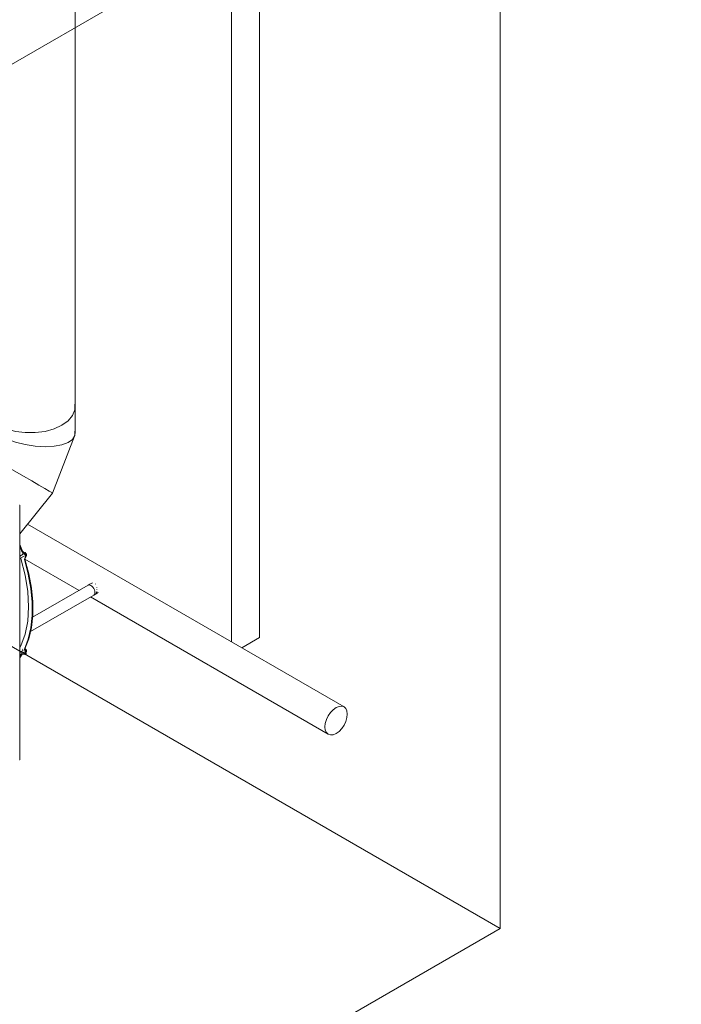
# Model space of a CAD drawing. Header units: metres. Extents: x -54598 to 1827199, y -329446 to -256744.
# Tile 285 of 474: x 205440 to 208760, y -304128 to -299186. Entities that reach past the tile are written whole.
import ezdxf

# ---------------------------------------------------------------- set-up
doc = ezdxf.new("R2010")
doc.units = ezdxf.units.M
for name, color, linetype, lineweight in [('A-WALL', 113, 'Continuous', 20), ('G-ANNO-SYMB', 7, 'Continuous', 9), ('G-IMPT', 8, 'Continuous', 9), ('M-EQPM', 7, 'Continuous', 20), ('M-HVAC-DUCT', 70, 'Continuous', 20), ('P-PIPE', 7, 'Continuous', 20)]:
    doc.layers.add(name, color=color, linetype=linetype, lineweight=lineweight)
doc.styles.add('ISO_1.0', font='isocpeur.ttf')

# ---------------------------------------------------------------- blocks, each defined once
blk = doc.blocks.new('PREXTHERM RSW 1890 - Гайка 12_dwg-571543-aks33')
at = {"layer": 'G-IMPT'}
for p, q in [((27598.1, -7314.4), (27596.9, -7315.2)), ((27599.4, -7324.7), (27604.2, -7322)), ((27601.3, -7331.7), (27604.2, -7330))]:
    blk.add_line(p, q, dxfattribs=at)
for points in [[(27598.1, -7314.4, 0), (27601.7, -7317.9, 0), (27604.2, -7322, 0)], [(27604.2, -7322, 0), (27604.7, -7325.7, 0), (27604.2, -7330, 0)]]:
    blk.add_polyline3d(points, dxfattribs=at)
blk = doc.blocks.new('PREXTHERM RSW 1890 - Гайка 12_dwg-V227-aks33')
at = {"layer": 'G-IMPT'}
for p, q in [((27598.1, -6832), (27593.9, -6834.5)), ((27598.6, -6846.3), (27598.7, -6845.3)), ((27599.9, -6850.1), (27604.2, -6847.6)), ((27600.6, -6841.6), (27604.2, -6839.6))]:
    blk.add_line(p, q, dxfattribs=at)
for points in [[(27592.1, -6832.6, 0), (27595.6, -6832, 0), (27598.1, -6832, 0)], [(27598.1, -6832, 0), (27601.7, -6835.5, 0), (27604.2, -6839.6, 0)], [(27604.2, -6839.6, 0), (27604.7, -6843.3, 0), (27604.2, -6847.6, 0)]]:
    blk.add_polyline3d(points, dxfattribs=at)
blk = doc.blocks.new('PREXTHERM RSW 1890 - PREXTHERM RSW 1890-566327-aks33')
at = {"layer": 'M-EQPM'}
for p, q in [((27570.5, -6594.6), (27570.5, -6617.8)), ((27570.5, -6619.1), (27570.5, -7871.9)), ((27581, -6826), (27571.2, -6799.3)), ((27571.3, -6790.4), (27583.8, -6824.4)), ((27587.8, -6840.3), (27570.5, -6850.3)), ((27570.5, -6861.8), (27592.8, -6849)), ((27571.1, -6846.8), (27572.5, -6851.1)), ((27583.8, -6824.4), (27581, -6826)), ((27596.2, -6841.2), (27581, -6826)), ((27583.8, -6824.4), (27599, -6839.6)), ((27586.4, -6834.7), (27585, -6835.5)), ((27594, -6865.9), (27599.6, -6851.5)), ((27594, -6865.9), (27596.8, -6864.2)), ((27595.5, -6853.7), (27596.9, -6852.9)), ((27602.4, -6849.9), (27596.8, -6864.2)), ((27587.8, -7322.7), (27570.5, -7332.7)), ((27570.5, -7344.2), (27592.8, -7331.4)), ((27571.2, -7356.9), (27581, -7341.4)), ((27582.6, -7341.8), (27571.3, -7359.3)), ((27581, -7341.4), (27596.2, -7343.8)), ((27586.4, -7317.1), (27585, -7317.9)), ((27594, -7316.6), (27596.8, -7315)), ((27599.6, -7337.4), (27594, -7316.6)), ((27595.5, -7336.1), (27596.9, -7335.3)), ((27596.8, -7315), (27602.4, -7335.8)), ((27598.2, -7343.5), (27601.1, -7341.8)), ((27600.1, -7327.1), (27601.3, -7326.5))]:
    blk.add_line(p, q, dxfattribs=at)
for points in [[(27569.9, -6593.6, 0), (27570.1, -6593.7, 0), (27570.2, -6593.9, 0), (27570.3, -6594, 0), (27570.4, -6594.2, 0), (27570.5, -6594.4, 0), (27570.5, -6594.6, 0)], [(27570.1, -6618.2, 0), (27570.2, -6618.3, 0), (27570.3, -6618.5, 0), (27570.4, -6618.7, 0), (27570.5, -6618.9, 0), (27570.5, -6619.1, 0)], [(27570.5, -6617.8, 0), (27570.5, -6617.9, 0), (27570.4, -6618.1, 0), (27570.3, -6618.1, 0)], [(27574.6, -6857.9, 0), (27575.9, -6861.9, 0), (27597.6, -6945.1, 0), (27610.8, -7026.1, 0), (27615.2, -7103.4, 0)], [(27594, -7316.6, 0), (27613.5, -7265.7, 0), (27626.7, -7208.9, 0), (27633.3, -7147, 0), (27633.3, -7080.9, 0), (27626.7, -7011.3, 0), (27613.5, -6939.3, 0), (27594, -6865.9, 0)], [(27599.6, -6851.5, 0), (27599.9, -6850, 0), (27599.8, -6848.3, 0), (27599.4, -6846.4, 0), (27598.6, -6844.5, 0), (27597.5, -6842.7, 0), (27596.2, -6841.2, 0)], [(27596.8, -6864.2, 0), (27616.4, -6937.7, 0), (27629.5, -7009.7, 0), (27636.2, -7079.2, 0), (27636.2, -7145.4, 0), (27629.5, -7207.3, 0), (27616.4, -7264.1, 0), (27596.8, -7315, 0)], [(27599, -6839.6, 0), (27600.3, -6841.1, 0), (27601.4, -6842.9, 0), (27602.2, -6844.8, 0), (27602.6, -6846.6, 0), (27602.7, -6848.4, 0), (27602.4, -6849.9, 0)], [(27615.2, -7103.4, 0), (27610.8, -7175.6, 0), (27597.6, -7241.4, 0), (27575.9, -7299.4, 0), (27571.1, -7309, 0)], [(27596.2, -7343.8, 0), (27597.5, -7343.8, 0), (27598.6, -7343.2, 0), (27599.4, -7342.3, 0), (27599.8, -7340.9, 0), (27599.9, -7339.2, 0), (27599.6, -7337.4, 0)], [(27602.4, -7335.8, 0), (27602.7, -7337.6, 0), (27602.6, -7339.3, 0), (27602.2, -7340.6, 0), (27601.4, -7341.6, 0), (27600.3, -7342.1, 0), (27599, -7342.2, 0)], [(27570.5, -7871.9, 0), (27570.5, -7872.1, 0), (27570.4, -7872.2, 0), (27570.3, -7872.3, 0)]]:
    blk.add_polyline3d(points, dxfattribs=at)
for name in ['PREXTHERM RSW 1890 - Гайка 12_dwg-V227-aks33', 'PREXTHERM RSW 1890 - Гайка 12_dwg-571543-aks33']:
    blk.add_blockref(name, (0, 0))
blk = doc.blocks.new('ADSK_СтальСварка_Врезка - Врезка стальная-734108-aks33')
at = {"layer": 'P-PIPE', "color": 22}
for p, q in [((27922.6, -6990.3), (27913.6, -6995.5)), ((27935.2, -6983), (27922.6, -6990.3)), ((27942.1, -7044.8), (27951.1, -7039.7)), ((27951.1, -7039.7), (27963.7, -7032.4))]:
    blk.add_line(p, q, dxfattribs=at)
for points in [[(27948, -7031.8, 0), (27947.4, -7025.4, 0), (27945.3, -7018.6, 0), (27942.1, -7011.9, 0), (27938, -7005.8, 0), (27933.1, -7000.7, 0), (27927.9, -6996.9, 0), (27922.7, -6994.7, 0), (27917.8, -6994.2, 0), (27913.6, -6995.5, 0)], [(27942.1, -7044.8, 0), (27945.3, -7041.9, 0), (27947.4, -7037.4, 0), (27948, -7031.8, 0)]]:
    blk.add_polyline3d(points, dxfattribs=at)
blk = doc.blocks.new('ADSK_Отвод_Круглый - Стандарт-697106-aks33')
at = {"layer": 'M-HVAC-DUCT', "color": 5}
for p, q in [((27398.4, -6100.5), (27398.4, -6164.2)), ((27848.4, -6233.8), (27848.4, -6100.5)), ((27401, -6150), (27340.9, -6304.9)), ((27735.3, -6532.6), (27845.7, -6247.9)), ((27340.9, -6304.9), (27290.2, -6368)), ((27570.5, -6737.6), (27735.3, -6532.6))]:
    blk.add_line(p, q, dxfattribs=at)
for points in [[(27399.8, -6086, 0), (27399.8, -6115.1, 0), (27411, -6143.4, 0), (27432.9, -6169.6, 0), (27464.3, -6192.4, 0)], [(27782.5, -6192.4, 0), (27813.9, -6169.6, 0), (27835.7, -6143.4, 0), (27847, -6115.1, 0), (27847, -6086, 0)], [(27464.3, -6241.6, 0), (27432.9, -6220.1, 0), (27411, -6197.5, 0), (27399.8, -6175, 0), (27399.8, -6153.7, 0)], [(27464.3, -6192.4, 0), (27503.7, -6210.5, 0), (27549.1, -6223.1, 0), (27598.2, -6229.6, 0), (27648.6, -6229.6, 0), (27697.7, -6223.1, 0), (27743.1, -6210.5, 0), (27782.5, -6192.4, 0)], [(27847, -6222.9, 0), (27847, -6244.2, 0), (27835.7, -6263.2, 0), (27813.9, -6279, 0), (27782.5, -6290.8, 0)], [(27782.5, -6290.8, 0), (27743.1, -6298, 0), (27697.7, -6300.2, 0), (27648.6, -6297.4, 0), (27598.2, -6289.6, 0), (27549.1, -6277.2, 0), (27503.7, -6261, 0), (27464.3, -6241.6, 0)], [(27421.6, -6351.5, 0), (27389.2, -6332.7, 0), (27364.1, -6318.3, 0), (27347.9, -6308.9, 0), (27341.1, -6305, 0), (27340.9, -6304.9, 0)], [(27697.2, -6510.6, 0), (27667.3, -6493.3, 0), (27630.9, -6472.3, 0), (27589.9, -6448.6, 0), (27546.3, -6423.4, 0), (27502.2, -6398, 0), (27460, -6373.6, 0), (27421.6, -6351.5, 0)], [(27440.5, -6518.2, 0), (27421.1, -6498.9, 0), (27384.3, -6467.8, 0), (27380.6, -6465, 0)], [(27735.1, -6532.5, 0), (27732, -6530.7, 0), (27719.1, -6523.2, 0), (27697.2, -6510.6, 0)]]:
    blk.add_polyline3d(points, dxfattribs=at)
blk = doc.blocks.new('asfdf')
at = {"layer": 'A-WALL'}
for p, q in [((441693, 87014), (441693, 83748)), ((441551.6, 83725.5), (441551.6, 86932.4)), ((441693, 83748), (441602.8, 83696))]:
    blk.add_line(p, q, dxfattribs=at)
at = {"layer": 'G-ANNO-SYMB'}
for p, q in [((434549.1, 83218.5), (442899.8, 88039.8)), ((442899.8, 88039.8), (442899.8, 82286.6)), ((437817.5, 85220.9), (442899.8, 82286.6)), ((434549.1, 77465.4), (442899.8, 82286.6))]:
    blk.add_line(p, q, dxfattribs=at)
at = {"layer": 'M-HVAC-DUCT', "color": 5}
blk.add_line((440766.7, 84904.6), (440766.7, 88201.2), dxfattribs=at)
for points in [[(440765.3, 84919.1, 0), (440765.3, 84890.1, 0), (440754.1, 84861.7, 0), (440732.2, 84835.5, 0), (440700.8, 84812.7, 0)], [(440700.8, 84812.7, 0), (440661.4, 84794.6, 0), (440616, 84782, 0), (440566.9, 84775.5, 0), (440516.5, 84775.5, 0), (440467.4, 84782, 0), (440422, 84794.6, 0), (440382.6, 84812.7, 0)]]:
    blk.add_polyline3d(points, dxfattribs=at)
at = {"layer": 'P-PIPE', "color": 22}
for p, q in [((442116.5, 83399.4), (440527.9, 84316.5)), ((440515.4, 84140.2), (440786.7, 83983.5)), ((440853.6, 84022.1), (440847, 84018.3)), ((440847, 84018.3), (440852.9, 84020.7)), ((440868.8, 84016.6), (440870, 84015.3)), ((440832, 84009.7), (440553.3, 83848.8)), ((440867.5, 83964.3), (440882.1, 83972.8)), ((440869.8, 83966.1), (440867.5, 83964.3)), ((440873.1, 83971.2), (440872.2, 83969.3)), ((440876, 83999), (440876.3, 83997.2)), ((440876.5, 83990.4), (440876.5, 83988.5)), ((440543.1, 83777), (440860.5, 83960.3)), ((440843.7, 83950.6), (442037, 83261.7))]:
    blk.add_line(p, q, dxfattribs=at)
for points in [[(440832, 84009.7, 0), (440836.2, 84010.9, 0), (440841, 84010.5, 0), (440846.3, 84008.2, 0)], [(440846.3, 84008.2, 0), (440851.5, 84004.4, 0), (440856.3, 83999.3, 0), (440860.5, 83993.2, 0), (440863.7, 83986.5, 0), (440865.7, 83979.8, 0), (440866.4, 83973.3, 0)], [(440866.4, 83973.3, 0), (440865.7, 83967.7, 0), (440863.7, 83963.3, 0), (440860.5, 83960.3, 0)], [(440875.3, 83978.2, 0), (440874, 83973.5, 0), (440873.5, 83972, 0)], [(442076.7, 83395.4, 0), (442062.2, 83384.8, 0), (442048.6, 83370.5, 0), (442037, 83353.5, 0), (442028, 83334.9, 0), (442022.4, 83316, 0), (442020.5, 83298.1, 0)], [(442132.9, 83363, 0), (442131, 83378.7, 0), (442125.4, 83391.1, 0), (442116.5, 83399.4, 0), (442104.8, 83403, 0), (442091.3, 83401.6, 0), (442076.7, 83395.4, 0)], [(442076.7, 83265.6, 0), (442091.3, 83276.2, 0), (442104.8, 83290.5, 0), (442116.5, 83307.6, 0), (442125.4, 83326.2, 0), (442131, 83345.1, 0), (442132.9, 83363, 0)], [(442020.5, 83298.1, 0), (442022.4, 83282.4, 0), (442028, 83270, 0), (442037, 83261.7, 0), (442048.6, 83258.1, 0), (442062.2, 83259.4, 0), (442076.7, 83265.6, 0)]]:
    blk.add_polyline3d(points, dxfattribs=at)
at = {"layer": 'M-EQPM'}
blk.add_blockref('PREXTHERM RSW 1890 - PREXTHERM RSW 1890-566327-aks33', (412918.4, 91005.1), dxfattribs=at)
at = {"layer": 'M-HVAC-DUCT', "color": 5}
blk.add_blockref('ADSK_Отвод_Круглый - Стандарт-697106-aks33', (412918.4, 91005.1), dxfattribs=at)
at = {"layer": 'P-PIPE', "color": 22}
blk.add_blockref('ADSK_СтальСварка_Врезка - Врезка стальная-734108-aks33', (412918.4, 91005.1), dxfattribs=at)

msp = doc.modelspace()

# ---------------------------------------------------------------- block references
at = {"color": 5, "lineweight": 30}
msp.add_blockref('asfdf', (-235048.8, -386034.1), dxfattribs=at)

# ---------------------------------------------------------------- texts
at = {"insert": (-31447.3, -294346.1), "char_height": 296.352, "width": 15926.819, "attachment_point": 1, "style": 'ISO_1.0'}
msp.add_mtext('\\pi6266.79412;ОБЩИЕ УКАЗАНИЯ.\\P\\pi7963.40932;\\P\\pi0; Данный   рабочий  проект выполнен согласно   задания   на  проектирование.\\PКотельная блочная  {\\C7;1100Гн} предназначена для снабжения теплом .\\P Расчетная температура наружного воздуха tнар.= -14°С.\\P Котельная блочная транспортабельная автоматизированная  {\\C7;1100Гн} производительностью 1.200 МВт смонтирована на прочной раме и поставляется в 100% заводской готовности.\\P Теплоснабжение осуществляется по открытой схеме по температурному графику 90-70°С (2-х трубная система).\\P Котельная комплектуется 2 водогрейными  автоматизированными  котлами  {\\fISOCPEUR|b0|i0|c238|p34;1} котел {\\C0;КВа-0,58\\C7;Гн}.  Котел  оборудован газовыми  горелками.\\PРасход газа на {\\fISOCPEUR|b0|i0|c238|p34;1} котел  {\\C0;КВа-0,46\\C7;Гн}.        -56.8 м3/ч.\\P Внутри блочной котельной располагаются водоподготовительная система, сетевые циркуляционные насосы,  а также электрооборудование, КИП и А (щиты управления, входные распределительные устройства, пульты управления и другое вспомогательное оборудование.\\P Дымовые трубы  поставляются  заводом-изготовителем.\\P Котельная  II  степени  огнестойкости.', dxfattribs=at)

doc.saveas('drawing.dxf')
